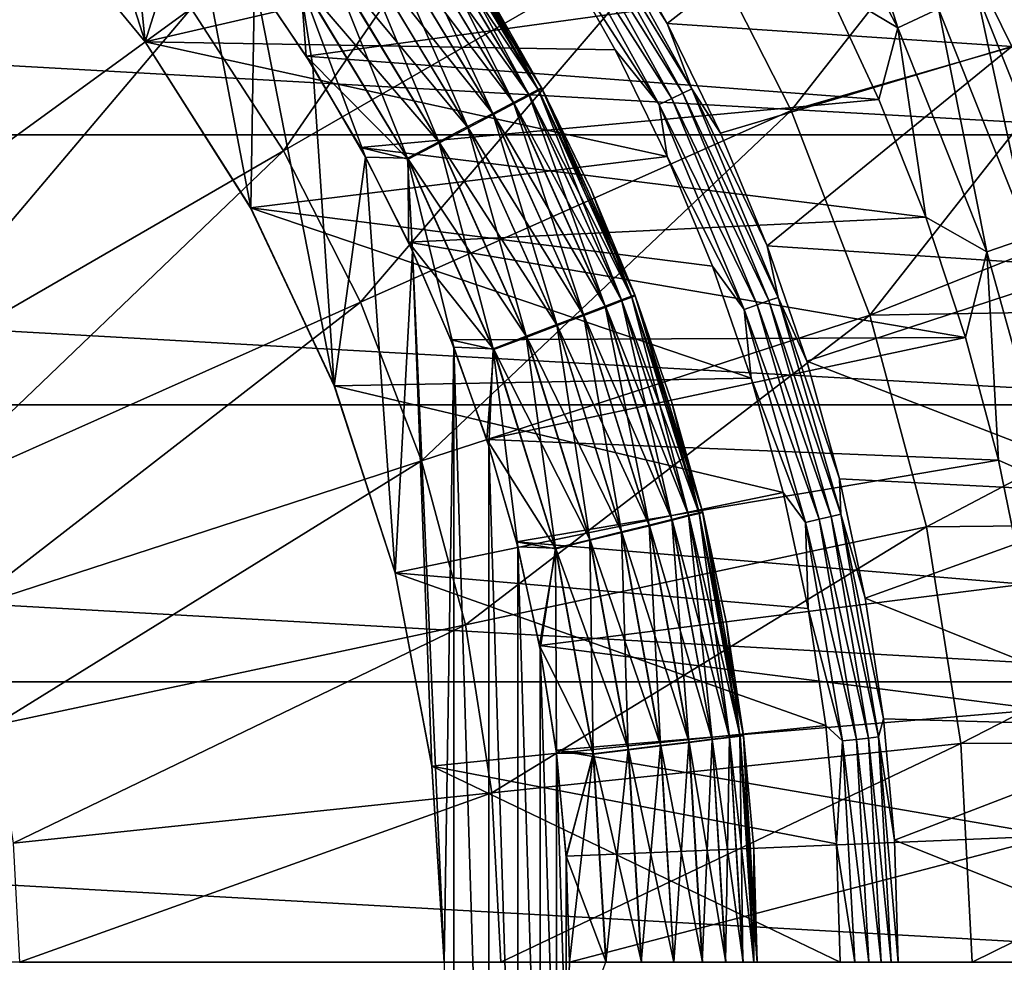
# Model space of a CAD drawing. Header units: metres. Extents: x -101 to 101, y -261 to 23.
# Tile 262 of 287: x 85.61 to 93.47, y 0 to 7.52. Entities that reach past the tile are written whole.
import ezdxf

# ---------------------------------------------------------------- set-up
doc = ezdxf.new("R2010")
doc.units = ezdxf.units.M
doc.layers.add('solid_505151_K2442K1000C34', color=7, linetype='CONTINUOUS')

msp = doc.modelspace()

# ---------------------------------------------------------------- linework, layer by layer
at = {"layer": 'solid_505151_K2442K1000C34'}
for points in [[(90.023605, 9.825474, 105.622948), (86.978127, 7.612805, 106.793419), (87.716484, 6.475839, 106.793419)], [(90.976563, 8.358047, 105.622948), (90.023605, 9.825474, 105.622948), (87.716484, 6.475839, 106.793419)], [(85.612389, 8.556534, 59.5), (86.612473, 7.347654, 59.5), (85.844254, 9.743459, 59.5)], [(86.612473, 7.347654, 59.5), (86.430237, 9.145507, 59.5), (85.844254, 9.743459, 59.5)], [(86.124969, 8.666365, 106.793419), (85.166367, 9.624972, 106.793419), (83.267632, 6.093606, 107.663673)], [(91.72081, 9.158059, -0.03452), (92.62175, 7.458714, -0.03452), (92.028687, 9.343299, -0.137706)], [(92.62175, 7.458714, -0.03452), (92.947845, 7.609582, -0.137706), (92.028687, 9.343299, -0.137706)], [(86.612473, 7.347654, 59.5), (86.978027, 8.512398, 59.5), (86.430237, 9.145507, 59.5)], [(92.044342, 7.804416), (92.62175, 7.458714, -0.03452), (91.72081, 9.158059, -0.03452)], [(92.705177, 8.994608, 66.448959), (90.779121, 7.494246, 59.914131), (90.300575, 8.342723, 59.914131)], [(92.705177, 8.994608, 66.448959), (93.532005, 7.309009, 66.448959), (90.779121, 7.494246, 59.914131)], [(93.98233, 7.765254, 68.260246), (93.532005, 7.309009, 66.448959), (92.705177, 8.994608, 66.448959)], [(93.358391, 8.818114, 104.738892), (90.976563, 8.358047, 105.622948), (91.770912, 6.799048, 105.622948)], [(94.246246, 7.512895, 104.637047), (93.358391, 8.818114, 104.738892), (91.770912, 6.799048, 105.622948)], [(94.06179, 8.042912, 104.610344), (93.358391, 8.818114, 104.738892), (94.246246, 7.512895, 104.637047)], [(57.622368, 6.605668, -4), (58.480629, 8.67768, -4), (95.377632, 6.605668, -4)], [(58.480629, 8.67768, -4), (94.519371, 8.67768, -4), (95.377632, 6.605668, -4)], [(86.124969, 8.666365, 106.793419), (83.267632, 6.093606, 107.663673), (83.867516, 5.352814, 107.663673)], [(86.978127, 7.612805, 106.793419), (86.124969, 8.666365, 106.793419), (83.867516, 5.352814, 107.663673)], [(85.612099, 8.556839, 59.599998), (86.612694, 7.347335, 59.599998), (85.612389, 8.556534, 59.5)], [(89.900673, 8.107005, 59.599998), (86.612694, 7.347335, 59.599998), (85.612099, 8.556839, 59.599998)], [(86.612694, 7.347335, 59.599998), (86.612473, 7.347654, 59.5), (85.612389, 8.556534, 59.5)], [(86.612473, 7.347654, 59.5), (87.454086, 6.021438, 59.5), (86.978027, 8.512398, 59.5)], [(87.454086, 6.021438, 59.5), (87.485512, 7.846558, 59.5), (86.978027, 8.512398, 59.5)], [(88.742676, 8.46766, 58.574287), (89.675392, 6.927731, 58.574287), (88.812973, 8.516277, 58.292625)], [(88.82132, 8.504794, 1.209098), (89.756622, 6.957613, 1.209098), (88.751251, 8.456429, 0.927336)], [(88.812973, 8.516277, 58.292625), (89.751038, 6.967507, 58.292625), (88.836662, 8.532686, 58)], [(89.675392, 6.927731, 58.574287), (89.751038, 6.967507, 58.292625), (88.812973, 8.516277, 58.292625)], [(88.82132, 8.504794, 1.209098), (88.844757, 8.520971, 1.5), (89.781837, 6.970847, 1.5)], [(88.82132, 8.504794, 1.209098), (89.781837, 6.970847, 1.5), (89.756622, 6.957613, 1.209098)], [(89.751038, 6.967507, 58.292625), (89.330086, 7.771031, 58), (88.836662, 8.532686, 58)], [(89.776543, 6.980932, 58), (89.781837, 6.970847, 1.5), (88.844757, 8.520971, 1.5)], [(89.330086, 7.771031, 58), (89.776543, 6.980932, 58), (88.844757, 8.520971, 1.5)], [(90.038872, 8.507036, 59.722267), (90.906227, 6.937673, 59.722267), (89.955566, 8.454691, 59.655628)], [(90.106514, 8.549537, 59.810238), (90.978203, 6.972333, 59.810238), (90.038872, 8.507036, 59.722267)], [(90.978203, 6.972333, 59.810238), (90.906227, 6.937673, 59.722267), (90.038872, 8.507036, 59.722267)], [(90.106514, 8.549537, 59.810238), (90.300575, 8.342723, 59.914131), (90.779121, 7.494246, 59.914131)], [(90.106514, 8.549537, 59.810238), (90.779121, 7.494246, 59.914131), (90.978203, 6.972333, 59.810238)], [(88.628502, 8.388689, 58.833836), (89.552513, 6.863122, 58.833836), (88.742676, 8.46766, 58.574287)], [(88.751251, 8.456429, 0.927336), (89.681236, 6.918047, 0.927336), (88.637253, 8.377739, 0.667624)], [(89.552513, 6.863122, 58.833836), (89.675392, 6.927731, 58.574287), (88.742676, 8.46766, 58.574287)], [(89.756622, 6.957613, 1.209098), (89.681236, 6.918047, 0.927336), (88.751251, 8.456429, 0.927336)], [(89.955566, 8.454691, 59.655628), (90.817581, 6.894984, 59.655628), (89.861298, 8.395458, 59.614094)], [(90.906227, 6.937673, 59.722267), (90.817581, 6.894984, 59.655628), (89.955566, 8.454691, 59.655628)], [(90.976563, 8.358047, 105.622948), (87.716484, 6.475839, 106.793419), (88.331947, 5.267922, 106.793419)], [(91.770912, 6.799048, 105.622948), (90.976563, 8.358047, 105.622948), (88.331947, 5.267922, 106.793419)], [(88.474831, 8.282407, 59.061275), (89.387146, 6.776168, 59.061275), (88.628502, 8.388689, 58.833836)], [(88.637253, 8.377739, 0.667624), (89.558578, 6.853672, 0.667624), (88.483704, 8.271752, 0.439965)], [(89.387146, 6.776168, 59.061275), (89.552513, 6.863122, 58.833836), (88.628502, 8.388689, 58.833836)], [(89.681236, 6.918047, 0.927336), (89.558578, 6.853672, 0.667624), (88.637253, 8.377739, 0.667624)], [(89.861298, 8.395458, 59.614094), (90.717278, 6.846679, 59.614094), (89.900673, 8.107005, 59.599998)], [(90.817581, 6.894984, 59.655628), (90.717278, 6.846679, 59.614094), (89.861298, 8.395458, 59.614094)], [(88.287598, 8.152905, 59.247852), (89.185638, 6.670217, 59.247852), (88.474831, 8.282407, 59.061275)], [(88.483704, 8.271752, 0.439965), (89.393379, 6.766966, 0.439965), (88.296524, 8.142552, 0.253123)], [(89.185638, 6.670217, 59.247852), (89.387146, 6.776168, 59.061275), (88.474831, 8.282407, 59.061275)], [(89.558578, 6.853672, 0.667624), (89.393379, 6.766966, 0.439965), (88.483704, 8.271752, 0.439965)], [(89.900673, 8.107005, 59.599998), (90.365883, 7.282784, 59.599998), (86.612694, 7.347335, 59.599998)], [(88.073997, 8.00517, 59.386379), (88.955772, 6.549349, 59.386379), (88.287598, 8.152905, 59.247852)], [(88.296524, 8.142552, 0.253123), (89.191986, 6.66127, 0.253123), (88.082916, 7.995112, 0.114293)], [(88.955772, 6.549349, 59.386379), (89.185638, 6.670217, 59.247852), (88.287598, 8.152905, 59.247852)], [(89.393379, 6.766966, 0.439965), (89.191986, 6.66127, 0.253123), (88.296524, 8.142552, 0.253123)], [(90.717278, 6.846679, 59.614094), (90.365883, 7.282784, 59.599998), (89.900673, 8.107005, 59.599998)], [(88.073997, 8.00517, 59.386379), (87.842262, 7.84489, 59.471519), (88.706383, 6.418218, 59.471519)], [(88.082916, 7.995112, 0.114293), (88.962173, 6.540652, 0.114293), (87.85112, 7.83511, 0.028822)], [(88.073997, 8.00517, 59.386379), (88.706383, 6.418218, 59.471519), (88.955772, 6.549349, 59.386379)], [(89.191986, 6.66127, 0.253123), (88.962173, 6.540652, 0.114293), (88.082916, 7.995112, 0.114293)], [(87.898392, 7.233708), (87.421692, 7.935146), (87.85112, 7.83511, 0.028822)], [(92.044342, 7.804416), (87.421692, 7.935146), (87.898392, 7.233708)], [(93.250816, 7.749752, -0.305955), (93.990517, 5.893241, -0.305955), (93.520073, 7.874326, -0.533388)], [(87.454086, 6.021438, 59.5), (88.122032, 4.601954, 59.5), (87.485512, 7.846558, 59.5)], [(88.122032, 4.601954, 59.5), (87.950745, 7.150551, 59.5), (87.485512, 7.846558, 59.5)], [(87.842262, 7.84489, 59.471519), (87.485512, 7.846558, 59.5), (87.950745, 7.150551, 59.5)], [(87.842262, 7.84489, 59.471519), (87.950745, 7.150551, 59.5), (88.371933, 6.427055, 59.5)], [(88.706383, 6.418218, 59.471519), (87.842262, 7.84489, 59.471519), (88.371933, 6.427055, 59.5)], [(87.898392, 7.233708), (87.85112, 7.83511, 0.028822), (88.712769, 6.409757, 0.028822)], [(88.962173, 6.540652, 0.114293), (88.712769, 6.409757, 0.028822), (87.85112, 7.83511, 0.028822)], [(92.044342, 7.804416), (87.898392, 7.233708), (92.471863, 6.887306)], [(92.044342, 7.804416), (92.471863, 6.887306), (92.62175, 7.458714, -0.03452)], [(89.751038, 6.967507, 58.292625), (89.776543, 6.980932, 58), (89.330086, 7.771031, 58)], [(92.947845, 7.609582, -0.137706), (93.674164, 5.78665, -0.137706), (93.250816, 7.749752, -0.305955)], [(93.674164, 5.78665, -0.137706), (93.990517, 5.893241, -0.305955), (93.250816, 7.749752, -0.305955)], [(86.978127, 7.612805, 106.793419), (83.867516, 5.352814, 107.663673), (84.386681, 4.553375, 107.663673)], [(87.716484, 6.475839, 106.793419), (86.978127, 7.612805, 106.793419), (84.386681, 4.553375, 107.663673)], [(92.62175, 7.458714, -0.03452), (93.333672, 5.671924, -0.03452), (92.947845, 7.609582, -0.137706)], [(93.333672, 5.671924, -0.03452), (93.674164, 5.78665, -0.137706), (92.947845, 7.609582, -0.137706)], [(93.532005, 7.309009, 66.448959), (91.205559, 6.618423, 59.914131), (90.779121, 7.494246, 59.914131)], [(90.978203, 6.972333, 59.810238), (90.779121, 7.494246, 59.914131), (91.205559, 6.618423, 59.914131)], [(94.246246, 7.512895, 104.637047), (91.770912, 6.799048, 105.622948), (92.397949, 5.165557, 105.622948)], [(95.219818, 6.285848, 104.435349), (94.246246, 7.512895, 104.637047), (92.397949, 5.165557, 105.622948)], [(92.471863, 6.887306), (92.845352, 5.946837), (92.62175, 7.458714, -0.03452)], [(92.845352, 5.946837), (93.333672, 5.671924, -0.03452), (92.62175, 7.458714, -0.03452)], [(87.453812, 6.021959, 59.599998), (87.454086, 6.021438, 59.5), (86.612473, 7.347654, 59.5)], [(86.612694, 7.347335, 59.599998), (87.453812, 6.021959, 59.599998), (86.612473, 7.347654, 59.5)], [(90.780487, 6.431897, 59.599998), (87.453812, 6.021959, 59.599998), (86.612694, 7.347335, 59.599998)], [(90.365883, 7.282784, 59.599998), (90.780487, 6.431897, 59.599998), (86.612694, 7.347335, 59.599998)], [(90.717278, 6.846679, 59.614094), (90.780487, 6.431897, 59.599998), (90.365883, 7.282784, 59.599998)], [(93.532005, 7.309009, 66.448959), (91.578339, 5.71845, 59.914131), (91.205559, 6.618423, 59.914131)], [(93.532005, 7.309009, 66.448959), (94.184059, 5.548409, 66.448959), (91.578339, 5.71845, 59.914131)], [(88.330116, 6.503721), (87.898392, 7.233708), (88.712769, 6.409757, 0.028822)], [(92.471863, 6.887306), (87.898392, 7.233708), (88.330116, 6.503721)], [(88.122032, 4.601954, 59.5), (88.371933, 6.427055, 59.5), (87.950745, 7.150551, 59.5)], [(89.552513, 6.863122, 58.833836), (90.285599, 5.237161, 58.833836), (89.675392, 6.927731, 58.574287)], [(89.675392, 6.927731, 58.574287), (90.415375, 5.286463, 58.574287), (89.751038, 6.967507, 58.292625)], [(90.285599, 5.237161, 58.833836), (90.415375, 5.286463, 58.574287), (89.675392, 6.927731, 58.574287)], [(89.756622, 6.957613, 1.209098), (90.498619, 5.308975, 1.209098), (89.681236, 6.918047, 0.927336)], [(89.751038, 6.967507, 58.292625), (90.495277, 5.316815, 58.292625), (89.776543, 6.980932, 58)], [(90.415375, 5.286463, 58.574287), (90.495277, 5.316815, 58.292625), (89.751038, 6.967507, 58.292625)], [(89.756622, 6.957613, 1.209098), (89.781837, 6.970847, 1.5), (90.525246, 5.319072, 1.5)], [(89.756622, 6.957613, 1.209098), (90.525246, 5.319072, 1.5), (90.498619, 5.308975, 1.209098)], [(89.776543, 6.980932, 58), (90.174408, 6.165279, 58), (89.781837, 6.970847, 1.5)], [(90.495277, 5.316815, 58.292625), (90.174408, 6.165279, 58), (89.776543, 6.980932, 58)], [(90.522209, 5.32706, 58), (90.525246, 5.319072, 1.5), (89.781837, 6.970847, 1.5)], [(90.174408, 6.165279, 58), (90.522209, 5.32706, 58), (89.781837, 6.970847, 1.5)], [(90.906227, 6.937673, 59.722267), (91.592415, 5.281065, 59.722267), (90.817581, 6.894984, 59.655628)], [(90.978203, 6.972333, 59.810238), (91.667816, 5.307449, 59.810238), (90.906227, 6.937673, 59.722267)], [(91.667816, 5.307449, 59.810238), (91.592415, 5.281065, 59.722267), (90.906227, 6.937673, 59.722267)], [(90.978203, 6.972333, 59.810238), (91.205559, 6.618423, 59.914131), (91.578339, 5.71845, 59.914131)], [(90.978203, 6.972333, 59.810238), (91.578339, 5.71845, 59.914131), (91.667816, 5.307449, 59.810238)], [(92.471863, 6.887306), (88.330116, 6.503721), (92.845352, 5.946837)], [(89.387146, 6.776168, 59.061275), (90.110939, 5.170807, 59.061275), (89.552513, 6.863122, 58.833836)], [(89.558578, 6.853672, 0.667624), (90.28949, 5.229663, 0.667624), (89.393379, 6.766966, 0.439965)], [(90.110939, 5.170807, 59.061275), (90.285599, 5.237161, 58.833836), (89.552513, 6.863122, 58.833836)], [(89.681236, 6.918047, 0.927336), (90.419006, 5.278784, 0.927336), (89.558578, 6.853672, 0.667624)], [(90.419006, 5.278784, 0.927336), (90.28949, 5.229663, 0.667624), (89.558578, 6.853672, 0.667624)], [(90.498619, 5.308975, 1.209098), (90.419006, 5.278784, 0.927336), (89.681236, 6.918047, 0.927336)], [(90.817581, 6.894984, 59.655628), (91.49955, 5.248569, 59.655628), (90.717278, 6.846679, 59.614094)], [(90.717278, 6.846679, 59.614094), (91.394463, 5.211799, 59.614094), (90.780487, 6.431897, 59.599998)], [(91.49955, 5.248569, 59.655628), (91.394463, 5.211799, 59.614094), (90.717278, 6.846679, 59.614094)], [(91.592415, 5.281065, 59.722267), (91.49955, 5.248569, 59.655628), (90.817581, 6.894984, 59.655628)], [(91.770912, 6.799048, 105.622948), (88.331947, 5.267922, 106.793419), (88.81778, 4.002289, 106.793419)], [(92.397949, 5.165557, 105.622948), (91.770912, 6.799048, 105.622948), (88.81778, 4.002289, 106.793419)], [(89.185638, 6.670217, 59.247852), (89.898117, 5.089957, 59.247852), (89.387146, 6.776168, 59.061275)], [(89.393379, 6.766966, 0.439965), (90.115036, 5.163503, 0.439965), (89.191986, 6.66127, 0.253123)], [(89.898117, 5.089957, 59.247852), (90.110939, 5.170807, 59.061275), (89.387146, 6.776168, 59.061275)], [(90.28949, 5.229663, 0.667624), (90.115036, 5.163503, 0.439965), (89.393379, 6.766966, 0.439965)], [(57.001465, 4.450506, -4), (57.622368, 6.605668, -4), (95.998535, 4.450506, -4)], [(57.622368, 6.605668, -4), (95.377632, 6.605668, -4), (95.998535, 4.450506, -4)], [(88.955772, 6.549349, 59.386379), (89.655342, 4.997724, 59.386379), (89.185638, 6.670217, 59.247852)], [(89.191986, 6.66127, 0.253123), (89.902374, 5.082851, 0.253123), (88.962173, 6.540652, 0.114293)], [(89.655342, 4.997724, 59.386379), (89.898117, 5.089957, 59.247852), (89.185638, 6.670217, 59.247852)], [(90.115036, 5.163503, 0.439965), (89.902374, 5.082851, 0.253123), (89.191986, 6.66127, 0.253123)], [(88.955772, 6.549349, 59.386379), (88.706383, 6.418218, 59.471519), (89.391945, 4.897659, 59.471519)], [(88.962173, 6.540652, 0.114293), (89.659698, 4.990815, 0.114293), (88.712769, 6.409757, 0.028822)], [(88.955772, 6.549349, 59.386379), (89.391945, 4.897659, 59.471519), (89.655342, 4.997724, 59.386379)], [(89.902374, 5.082851, 0.253123), (89.659698, 4.990815, 0.114293), (88.962173, 6.540652, 0.114293)], [(87.716484, 6.475839, 106.793419), (84.386681, 4.553375, 107.663673), (84.819427, 3.704049, 107.663673)], [(88.331947, 5.267922, 106.793419), (87.716484, 6.475839, 106.793419), (84.819427, 3.704049, 107.663673)], [(88.715141, 5.748066), (88.330116, 6.503721), (88.712769, 6.409757, 0.028822)], [(92.845352, 5.946837), (88.330116, 6.503721), (88.715141, 5.748066)], [(90.780487, 6.431897, 59.599998), (91.142967, 5.557453, 59.599998), (87.453812, 6.021959, 59.599998)], [(88.122032, 4.601954, 59.5), (88.607368, 3.108344, 59.5), (88.371933, 6.427055, 59.5)], [(88.607368, 3.108344, 59.5), (88.747467, 5.678846, 59.5), (88.371933, 6.427055, 59.5)], [(88.706383, 6.418218, 59.471519), (88.371933, 6.427055, 59.5), (88.747467, 5.678846, 59.5)], [(88.706383, 6.418218, 59.471519), (88.747467, 5.678846, 59.5), (89.075912, 4.908797, 59.5)], [(89.391945, 4.897659, 59.471519), (88.706383, 6.418218, 59.471519), (89.075912, 4.908797, 59.5)], [(88.715141, 5.748066), (88.712769, 6.409757, 0.028822), (89.396339, 4.890936, 0.028822)], [(89.659698, 4.990815, 0.114293), (89.396339, 4.890936, 0.028822), (88.712769, 6.409757, 0.028822)], [(91.394463, 5.211799, 59.614094), (91.142967, 5.557453, 59.599998), (90.780487, 6.431897, 59.599998)], [(96.185158, 5.230185, 104.16333), (95.219818, 6.285848, 104.435349), (92.397949, 5.165557, 105.622948)], [(90.495277, 5.316815, 58.292625), (90.522209, 5.32706, 58), (90.174408, 6.165279, 58)], [(87.453812, 6.021959, 59.599998), (88.122185, 4.601607, 59.599998), (87.454086, 6.021438, 59.5)], [(91.451973, 4.662644, 59.599998), (88.122185, 4.601607, 59.599998), (87.453812, 6.021959, 59.599998)], [(91.142967, 5.557453, 59.599998), (91.451973, 4.662644, 59.599998), (87.453812, 6.021959, 59.599998)], [(88.122185, 4.601607, 59.599998), (88.122032, 4.601954, 59.5), (87.454086, 6.021438, 59.5)], [(92.845352, 5.946837), (88.715141, 5.748066), (93.163513, 4.986258)], [(92.845352, 5.946837), (93.163513, 4.986258), (93.333672, 5.671924, -0.03452)], [(89.051964, 4.969725), (88.715141, 5.748066), (89.396339, 4.890936, 0.028822)], [(93.163513, 4.986258), (88.715141, 5.748066), (89.051964, 4.969725)], [(93.333672, 5.671924, -0.03452), (93.848236, 3.818635, -0.03452), (93.674164, 5.78665, -0.137706)], [(88.607368, 3.108344, 59.5), (88.90139, 1.566929, 59.5), (88.747467, 5.678846, 59.5)], [(89, 0, 59.5), (89.075912, 4.908797, 59.5), (88.747467, 5.678846, 59.5)], [(88.90139, 1.566929, 59.5), (89, 0, 59.5), (88.747467, 5.678846, 59.5)], [(94.184059, 5.548409, 66.448959), (91.896103, 4.79761, 59.914131), (91.578339, 5.71845, 59.914131)], [(91.667816, 5.307449, 59.810238), (91.578339, 5.71845, 59.914131), (91.896103, 4.79761, 59.914131)], [(93.163513, 4.986258), (93.42524, 4.008955), (93.333672, 5.671924, -0.03452)], [(93.42524, 4.008955), (93.848236, 3.818635, -0.03452), (93.333672, 5.671924, -0.03452)], [(91.394463, 5.211799, 59.614094), (91.451973, 4.662644, 59.599998), (91.142967, 5.557453, 59.599998)], [(94.184059, 5.548409, 66.448959), (94.654648, 3.730875, 66.448959), (91.896103, 4.79761, 59.914131)], [(90.285599, 5.237161, 58.833836), (90.817024, 3.53459, 58.833836), (90.415375, 5.286463, 58.574287)], [(90.419006, 5.278784, 0.927336), (90.953812, 3.562544, 0.927336), (90.28949, 5.229663, 0.667624)], [(90.415375, 5.286463, 58.574287), (90.951805, 3.567865, 58.574287), (90.495277, 5.316815, 58.292625)], [(90.817024, 3.53459, 58.833836), (90.951805, 3.567865, 58.574287), (90.415375, 5.286463, 58.574287)], [(90.498619, 5.308975, 1.209098), (91.036476, 3.58292, 1.209098), (90.419006, 5.278784, 0.927336)], [(91.036476, 3.58292, 1.209098), (90.953812, 3.562544, 0.927336), (90.419006, 5.278784, 0.927336)], [(90.495277, 5.316815, 58.292625), (91.034782, 3.588349, 58.292625), (90.522209, 5.32706, 58)], [(90.951805, 3.567865, 58.574287), (91.034782, 3.588349, 58.292625), (90.495277, 5.316815, 58.292625)], [(90.498619, 5.308975, 1.209098), (90.525246, 5.319072, 1.5), (91.064125, 3.589734, 1.5)], [(90.498619, 5.308975, 1.209098), (91.064125, 3.589734, 1.5), (91.036476, 3.58292, 1.209098)], [(90.522209, 5.32706, 58), (90.818695, 4.469342, 58), (90.525246, 5.319072, 1.5)], [(91.034782, 3.588349, 58.292625), (90.818695, 4.469342, 58), (90.522209, 5.32706, 58)], [(91.062767, 3.595264, 58), (91.064125, 3.589734, 1.5), (90.525246, 5.319072, 1.5)], [(90.818695, 4.469342, 58), (91.062767, 3.595264, 58), (90.525246, 5.319072, 1.5)], [(91.592415, 5.281065, 59.722267), (92.088806, 3.558044, 59.722267), (91.49955, 5.248569, 59.655628)], [(91.667816, 5.307449, 59.810238), (92.166695, 3.57582, 59.810238), (91.592415, 5.281065, 59.722267)], [(92.166695, 3.57582, 59.810238), (92.088806, 3.558044, 59.722267), (91.592415, 5.281065, 59.722267)], [(91.667816, 5.307449, 59.810238), (91.896103, 4.79761, 59.914131), (92.157684, 3.859266, 59.914131)], [(91.667816, 5.307449, 59.810238), (92.157684, 3.859266, 59.914131), (92.166695, 3.57582, 59.810238)], [(88.331947, 5.267922, 106.793419), (84.819427, 3.704049, 107.663673), (85.161034, 2.814141, 107.663673)], [(88.81778, 4.002289, 106.793419), (88.331947, 5.267922, 106.793419), (85.161034, 2.814141, 107.663673)], [(90.110939, 5.170807, 59.061275), (90.635635, 3.489808, 59.061275), (90.285599, 5.237161, 58.833836)], [(90.28949, 5.229663, 0.667624), (90.819313, 3.529393, 0.667624), (90.115036, 5.163503, 0.439965)], [(90.635635, 3.489808, 59.061275), (90.817024, 3.53459, 58.833836), (90.285599, 5.237161, 58.833836)], [(90.953812, 3.562544, 0.927336), (90.819313, 3.529393, 0.667624), (90.28949, 5.229663, 0.667624)], [(91.49955, 5.248569, 59.655628), (91.992889, 3.536151, 59.655628), (91.394463, 5.211799, 59.614094)], [(91.394463, 5.211799, 59.614094), (91.884346, 3.511377, 59.614094), (91.451973, 4.662644, 59.599998)], [(91.992889, 3.536151, 59.655628), (91.884346, 3.511377, 59.614094), (91.394463, 5.211799, 59.614094)], [(92.088806, 3.558044, 59.722267), (91.992889, 3.536151, 59.655628), (91.49955, 5.248569, 59.655628)], [(96.185158, 5.230185, 104.16333), (92.397949, 5.165557, 105.622948), (92.850807, 3.475471, 105.622948)], [(96.571365, 3.513706, 104.159546), (96.185158, 5.230185, 104.16333), (92.850807, 3.475471, 105.622948)], [(92.397949, 5.165557, 105.622948), (88.81778, 4.002289, 106.793419), (89.168655, 2.692805, 106.793419)], [(92.850807, 3.475471, 105.622948), (92.397949, 5.165557, 105.622948), (89.168655, 2.692805, 106.793419)], [(89.898117, 5.089957, 59.247852), (90.414612, 3.435242, 59.247852), (90.110939, 5.170807, 59.061275)], [(90.115036, 5.163503, 0.439965), (90.638161, 3.484744, 0.439965), (89.902374, 5.082851, 0.253123)], [(90.414612, 3.435242, 59.247852), (90.635635, 3.489808, 59.061275), (90.110939, 5.170807, 59.061275)], [(90.819313, 3.529393, 0.667624), (90.638161, 3.484744, 0.439965), (90.115036, 5.163503, 0.439965)], [(89.655342, 4.997724, 59.386379), (90.162468, 3.372993, 59.386379), (89.898117, 5.089957, 59.247852)], [(89.902374, 5.082851, 0.253123), (90.417328, 3.430314, 0.253123), (89.659698, 4.990815, 0.114293)], [(90.162468, 3.372993, 59.386379), (90.414612, 3.435242, 59.247852), (89.898117, 5.089957, 59.247852)], [(90.638161, 3.484744, 0.439965), (90.417328, 3.430314, 0.253123), (89.902374, 5.082851, 0.253123)], [(93.163513, 4.986258), (89.051964, 4.969725), (89.339249, 4.17177)], [(89.339249, 4.17177), (89.051964, 4.969725), (89.396339, 4.890936, 0.028822)], [(93.163513, 4.986258), (89.339249, 4.17177), (93.42524, 4.008955)], [(89.655342, 4.997724, 59.386379), (89.391945, 4.897659, 59.471519), (89.888924, 3.305458, 59.471519)], [(89.659698, 4.990815, 0.114293), (90.165321, 3.3682, 0.114293), (89.396339, 4.890936, 0.028822)], [(89.655342, 4.997724, 59.386379), (89.888924, 3.305458, 59.471519), (90.162468, 3.372993, 59.386379)], [(90.417328, 3.430314, 0.253123), (90.165321, 3.3682, 0.114293), (89.659698, 4.990815, 0.114293)], [(89, 0, 59.5), (89.075912, -4.908795, 59.5), (89.075912, 4.908797, 59.5)], [(89.355995, -4.11987, 59.5), (89.355988, 4.119872, 59.5), (89.075912, 4.908797, 59.5)], [(89.391945, 4.897659, 59.471519), (89.075912, 4.908797, 59.5), (89.355988, 4.119872, 59.5)], [(89.075912, -4.908795, 59.5), (89.355995, -4.11987, 59.5), (89.075912, 4.908797, 59.5)], [(89.339249, 4.17177), (89.396339, 4.890936, 0.028822), (89.891846, 3.300794, 0.028822)], [(89.391945, 4.897659, 59.471519), (89.355988, 4.119872, 59.5), (89.586632, 3.315099, 59.5)], [(89.888924, 3.305458, 59.471519), (89.391945, 4.897659, 59.471519), (89.586632, 3.315099, 59.5)], [(90.165321, 3.3682, 0.114293), (89.891846, 3.300794, 0.028822), (89.396339, 4.890936, 0.028822)], [(94.654648, 3.730875, 66.448959), (92.157684, 3.859266, 59.914131), (91.896103, 4.79761, 59.914131)], [(91.451973, 4.662644, 59.599998), (91.706367, 3.750745, 59.599998), (88.122185, 4.601607, 59.599998)], [(91.884346, 3.511377, 59.614094), (91.706367, 3.750745, 59.599998), (91.451973, 4.662644, 59.599998)], [(88.607277, 3.108675, 59.599998), (88.607368, 3.108344, 59.5), (88.122032, 4.601954, 59.5)], [(88.122185, 4.601607, 59.599998), (88.607277, 3.108675, 59.599998), (88.122032, 4.601954, 59.5)], [(91.706367, 3.750745, 59.599998), (88.607277, 3.108675, 59.599998), (88.122185, 4.601607, 59.599998)], [(56.625755, 2.239277, -4), (57.001465, 4.450506, -4), (96.374245, 2.239277, -4)], [(57.001465, 4.450506, -4), (95.998535, 4.450506, -4), (96.374245, 2.239277, -4)], [(91.034782, 3.588349, 58.292625), (91.062767, 3.595264, 58), (90.818695, 4.469342, 58)], [(89.575867, 3.357349), (89.339249, 4.17177), (89.891846, 3.300794, 0.028822)], [(93.42524, 4.008955), (89.339249, 4.17177), (89.575867, 3.357349)], [(89.586632, -3.315097, 59.5), (89.586632, 3.315099, 59.5), (89.355988, 4.119872, 59.5)], [(89.355995, -4.11987, 59.5), (89.586632, -3.315097, 59.5), (89.355988, 4.119872, 59.5)], [(88.81778, 4.002289, 106.793419), (85.161034, 2.814141, 107.663673), (85.407745, 1.8934, 107.663673)], [(89.168655, 2.692805, 106.793419), (88.81778, 4.002289, 106.793419), (85.407745, 1.8934, 107.663673)], [(93.42524, 4.008955), (89.575867, 3.357349), (93.62973, 3.017937)], [(93.42524, 4.008955), (93.62973, 3.017937), (93.848236, 3.818635, -0.03452)], [(94.654648, 3.730875, 66.448959), (92.362129, 2.906839, 59.914131), (92.157684, 3.859266, 59.914131)], [(92.166695, 3.57582, 59.810238), (92.157684, 3.859266, 59.914131), (92.362129, 2.906839, 59.914131)], [(91.706367, 3.750745, 59.599998), (91.905212, 2.825082, 59.599998), (88.607277, 3.108675, 59.599998)], [(91.884346, 3.511377, 59.614094), (91.905212, 2.825082, 59.599998), (91.706367, 3.750745, 59.599998)], [(94.654648, 3.730875, 66.448959), (94.93895, 1.875058, 66.448959), (92.362129, 2.906839, 59.914131)], [(90.817024, 3.53459, 58.833836), (91.139023, 1.780316, 58.833836), (90.951805, 3.567865, 58.574287)], [(90.953812, 3.562544, 0.927336), (91.277847, 1.794355, 0.927336), (90.819313, 3.529393, 0.667624)], [(90.951805, 3.567865, 58.574287), (91.27684, 1.797076, 58.574287), (91.034782, 3.588349, 58.292625)], [(91.139023, 1.780316, 58.833836), (91.27684, 1.797076, 58.574287), (90.951805, 3.567865, 58.574287)], [(91.036476, 3.58292, 1.209098), (91.362366, 1.804618, 1.209098), (90.953812, 3.562544, 0.927336)], [(91.362366, 1.804618, 1.209098), (91.277847, 1.794355, 0.927336), (90.953812, 3.562544, 0.927336)], [(91.034782, 3.588349, 58.292625), (91.361679, 1.807393, 58.292625), (91.062767, 3.595264, 58)], [(91.27684, 1.797076, 58.574287), (91.361679, 1.807393, 58.292625), (91.034782, 3.588349, 58.292625)], [(91.036476, 3.58292, 1.209098), (91.064125, 3.589734, 1.5), (91.390633, 1.80805, 1.5)], [(91.036476, 3.58292, 1.209098), (91.390633, 1.80805, 1.5), (91.362366, 1.804618, 1.209098)], [(91.062767, 3.595264, 58), (91.253525, 2.708027, 58), (91.064125, 3.589734, 1.5)], [(91.361679, 1.807393, 58.292625), (91.253525, 2.708027, 58), (91.062767, 3.595264, 58)], [(91.390289, 1.810877, 58), (91.390633, 1.80805, 1.5), (91.064125, 3.589734, 1.5)], [(91.253525, 2.708027, 58), (91.390289, 1.810877, 58), (91.064125, 3.589734, 1.5)], [(92.088806, 3.558044, 59.722267), (92.389168, 1.790279, 59.722267), (91.992889, 3.536151, 59.655628)], [(92.166695, 3.57582, 59.810238), (92.468544, 1.799223, 59.810238), (92.088806, 3.558044, 59.722267)], [(92.468544, 1.799223, 59.810238), (92.389168, 1.790279, 59.722267), (92.088806, 3.558044, 59.722267)], [(92.166695, 3.57582, 59.810238), (92.362129, 2.906839, 59.914131), (92.508705, 1.943805, 59.914131)], [(92.166695, 3.57582, 59.810238), (92.508705, 1.943805, 59.914131), (92.468544, 1.799223, 59.810238)], [(92.850807, 3.475471, 105.622948), (89.168655, 2.692805, 106.793419), (89.38073, 1.353819, 106.793419)], [(93.124519, 1.747308, 105.622948), (92.850807, 3.475471, 105.622948), (89.38073, 1.353819, 106.793419)], [(90.414612, 3.435242, 59.247852), (90.727554, 1.730276, 59.247852), (90.635635, 3.489808, 59.061275)], [(90.638161, 3.484744, 0.439965), (90.955116, 1.755169, 0.439965), (90.417328, 3.430314, 0.253123)], [(90.635635, 3.489808, 59.061275), (90.953552, 1.75776, 59.061275), (90.817024, 3.53459, 58.833836)], [(90.727554, 1.730276, 59.247852), (90.953552, 1.75776, 59.061275), (90.635635, 3.489808, 59.061275)], [(90.819313, 3.529393, 0.667624), (91.140327, 1.777658, 0.667624), (90.638161, 3.484744, 0.439965)], [(91.140327, 1.777658, 0.667624), (90.955116, 1.755169, 0.439965), (90.638161, 3.484744, 0.439965)], [(90.953552, 1.75776, 59.061275), (91.139023, 1.780316, 58.833836), (90.817024, 3.53459, 58.833836)], [(91.277847, 1.794355, 0.927336), (91.140327, 1.777658, 0.667624), (90.819313, 3.529393, 0.667624)], [(91.992889, 3.536151, 59.655628), (92.291397, 1.779263, 59.655628), (91.884346, 3.511377, 59.614094)], [(91.884346, 3.511377, 59.614094), (92.180763, 1.766798, 59.614094), (91.905212, 2.825082, 59.599998)], [(92.291397, 1.779263, 59.655628), (92.180763, 1.766798, 59.614094), (91.884346, 3.511377, 59.614094)], [(92.389168, 1.790279, 59.722267), (92.291397, 1.779263, 59.655628), (91.992889, 3.536151, 59.655628)], [(96.571365, 3.513706, 104.159546), (92.850807, 3.475471, 105.622948), (93.124519, 1.747308, 105.622948)], [(96.800148, 1.76347, 104.159546), (96.571365, 3.513706, 104.159546), (93.124519, 1.747308, 105.622948)], [(90.162468, 3.372993, 59.386379), (90.469749, 1.698922, 59.386379), (90.414612, 3.435242, 59.247852)], [(90.417328, 3.430314, 0.253123), (90.729332, 1.727754, 0.253123), (90.165321, 3.3682, 0.114293)], [(90.469749, 1.698922, 59.386379), (90.727554, 1.730276, 59.247852), (90.414612, 3.435242, 59.247852)], [(90.955116, 1.755169, 0.439965), (90.729332, 1.727754, 0.253123), (90.417328, 3.430314, 0.253123)], [(89.760872, 2.529677), (89.575867, 3.357349), (89.891846, 3.300794, 0.028822)], [(93.62973, 3.017937), (89.575867, 3.357349), (89.760872, 2.529677)], [(89.766953, -2.497562, 59.5), (89.766953, 2.497565, 59.5), (89.586632, 3.315099, 59.5)], [(89.888924, 3.305458, 59.471519), (89.586632, 3.315099, 59.5), (89.766953, 2.497565, 59.5)], [(89.586632, -3.315097, 59.5), (89.766953, -2.497562, 59.5), (89.586632, 3.315099, 59.5)], [(89.888924, 3.305458, 59.471519), (89.766953, 2.497565, 59.5), (89.896255, 1.670415, 59.5)], [(90.162468, 3.372993, 59.386379), (89.888924, 3.305458, 59.471519), (90.190048, 1.664905, 59.471519)], [(90.190048, 1.664905, 59.471519), (89.888924, 3.305458, 59.471519), (89.896255, 1.670415, 59.5)], [(90.165321, 3.3682, 0.114293), (90.47168, 1.696469, 0.114293), (89.891846, 3.300794, 0.028822)], [(90.162468, 3.372993, 59.386379), (90.190048, 1.664905, 59.471519), (90.469749, 1.698922, 59.386379)], [(90.729332, 1.727754, 0.253123), (90.47168, 1.696469, 0.114293), (90.165321, 3.3682, 0.114293)], [(89.760872, 2.529677), (89.891846, 3.300794, 0.028822), (90.19207, 1.662519, 0.028822)], [(90.47168, 1.696469, 0.114293), (90.19207, 1.662519, 0.028822), (89.891846, 3.300794, 0.028822)], [(88.607277, 3.108675, 59.599998), (88.901428, 1.566701, 59.599998), (88.607368, 3.108344, 59.5)], [(92.047768, 1.889074, 59.599998), (88.901428, 1.566701, 59.599998), (88.607277, 3.108675, 59.599998)], [(91.905212, 2.825082, 59.599998), (92.047768, 1.889074, 59.599998), (88.607277, 3.108675, 59.599998)], [(88.901428, 1.566701, 59.599998), (88.90139, 1.566929, 59.5), (88.607368, 3.108344, 59.5)], [(93.62973, 3.017937), (89.760872, 2.529677), (93.776268, 2.01649)], [(94.93895, 1.875058, 66.448959), (92.508705, 1.943805, 59.914131), (92.362129, 2.906839, 59.914131)], [(92.180763, 1.766798, 59.614094), (92.047768, 1.889074, 59.599998), (91.905212, 2.825082, 59.599998)], [(89.168655, 2.692805, 106.793419), (85.407745, 1.8934, 107.663673), (85.556862, 0.951915, 107.663673)], [(89.38073, 1.353819, 106.793419), (89.168655, 2.692805, 106.793419), (85.556862, 0.951915, 107.663673)], [(91.361679, 1.807393, 58.292625), (91.390289, 1.810877, 58), (91.253525, 2.708027, 58)], [(89.893547, 1.692019), (89.760872, 2.529677), (90.19207, 1.662519, 0.028822)], [(93.776268, 2.01649), (89.760872, 2.529677), (89.893547, 1.692019)], [(89.896255, -1.670412, 59.5), (89.896255, 1.670415, 59.5), (89.766953, 2.497565, 59.5)], [(89.766953, -2.497562, 59.5), (89.896255, -1.670412, 59.5), (89.766953, 2.497565, 59.5)], [(56.5, 0, -4), (56.625755, 2.239277, -4), (96.5, 0, -4)], [(56.625755, 2.239277, -4), (96.374245, 2.239277, -4), (96.5, 0, -4)], [(93.776268, 2.01649), (89.893547, 1.692019), (93.864258, 1.009006)], [(92.047768, 1.889074, 59.599998), (92.133514, 0.946082, 59.599998), (88.901428, 1.566701, 59.599998)], [(92.180763, 1.766798, 59.614094), (92.133514, 0.946082, 59.599998), (92.047768, 1.889074, 59.599998)], [(92.468544, 1.799223, 59.810238), (92.508705, 1.943805, 59.914131), (92.596863, 0.973678, 59.914131)], [(94.93895, 1.875058, 66.448959), (92.596863, 0.973678, 59.914131), (92.508705, 1.943805, 59.914131)], [(91.361679, 1.807393, 58.292625), (91.471184, -0.000002, 58.292625), (91.390289, 1.810877, 58)], [(91.390289, 1.810877, 58), (91.472549, 0.907099, 58), (91.390633, 1.80805, 1.5)], [(91.471184, -0.000002, 58.292625), (91.472549, 0.907099, 58), (91.390289, 1.810877, 58)], [(94.93895, 1.875058, 66.448959), (95.034042, 0, 66.448959), (92.596863, 0.973678, 59.914131)], [(93.124519, 1.747308, 105.622948), (89.38073, 1.353819, 106.793419), (89.451675, 0, 106.793419)], [(93.124519, 1.747308, 105.622948), (89.451675, 0, 106.793419), (93.216095, 0, 105.622948)], [(90.469749, 1.698922, 59.386379), (90.57267, -0.000002, 59.386379), (90.727554, 1.730276, 59.247852)], [(90.57267, -0.000002, 59.386379), (90.832382, -0.000001, 59.247852), (90.727554, 1.730276, 59.247852)], [(90.727554, 1.730276, 59.247852), (90.832382, -0.000001, 59.247852), (90.953552, 1.75776, 59.061275)], [(90.955116, 1.755169, 0.439965), (91.061287, 0, 0.439965), (90.729332, 1.727754, 0.253123)], [(90.832382, -0.000001, 59.247852), (91.060043, -0.000001, 59.061275), (90.953552, 1.75776, 59.061275)], [(90.953552, 1.75776, 59.061275), (91.060043, -0.000001, 59.061275), (91.139023, 1.780316, 58.833836)], [(91.140327, 1.777658, 0.667624), (91.247856, 0, 0.667624), (90.955116, 1.755169, 0.439965)], [(91.247856, 0, 0.667624), (91.061287, 0, 0.439965), (90.955116, 1.755169, 0.439965)], [(91.060043, -0.000001, 59.061275), (91.24688, -0.000001, 58.833836), (91.139023, 1.780316, 58.833836)], [(91.139023, 1.780316, 58.833836), (91.24688, -0.000001, 58.833836), (91.27684, 1.797076, 58.574287)], [(91.277847, 1.794355, 0.927336), (91.386383, 0, 0.927336), (91.140327, 1.777658, 0.667624)], [(91.386383, 0, 0.927336), (91.247856, 0, 0.667624), (91.140327, 1.777658, 0.667624)], [(91.24688, -0.000001, 58.833836), (91.385712, -0.000001, 58.574287), (91.27684, 1.797076, 58.574287)], [(91.27684, 1.797076, 58.574287), (91.385712, -0.000001, 58.574287), (91.361679, 1.807393, 58.292625)], [(91.362366, 1.804618, 1.209098), (91.471519, 0, 1.209098), (91.277847, 1.794355, 0.927336)], [(91.471519, 0, 1.209098), (91.386383, 0, 0.927336), (91.277847, 1.794355, 0.927336)], [(91.385712, -0.000001, 58.574287), (91.471184, -0.000002, 58.292625), (91.361679, 1.807393, 58.292625)], [(91.362366, 1.804618, 1.209098), (91.390633, 1.80805, 1.5), (91.5, 0, 1.5)], [(91.362366, 1.804618, 1.209098), (91.5, 0, 1.5), (91.471519, 0, 1.209098)], [(91.390633, 1.80805, 1.5), (91.5, 0, 58), (91.5, 0, 1.5)], [(91.472549, 0.907099, 58), (91.5, 0, 58), (91.390633, 1.80805, 1.5)], [(92.180763, 1.766798, 59.614094), (92.279984, 0, 59.614094), (92.133514, 0.946082, 59.599998)], [(92.291397, 1.779263, 59.655628), (92.391319, 0, 59.655628), (92.180763, 1.766798, 59.614094)], [(92.180763, 1.766798, 59.614094), (92.391319, 0, 59.655628), (92.279984, 0, 59.614094)], [(92.389168, 1.790279, 59.722267), (92.489708, 0, 59.722267), (92.291397, 1.779263, 59.655628)], [(92.291397, 1.779263, 59.655628), (92.489708, 0, 59.722267), (92.391319, 0, 59.655628)], [(92.468544, 1.799223, 59.810238), (92.569588, 0, 59.810238), (92.389168, 1.790279, 59.722267)], [(92.389168, 1.790279, 59.722267), (92.569588, 0, 59.810238), (92.489708, 0, 59.722267)], [(92.468544, 1.799223, 59.810238), (92.596863, 0.973678, 59.914131), (92.626282, 0, 59.914131)], [(92.468544, 1.799223, 59.810238), (92.626282, 0, 59.914131), (92.569588, 0, 59.810238)], [(96.800148, 1.76347, 104.159546), (93.124519, 1.747308, 105.622948), (93.216095, 0, 105.622948)], [(96.800148, 1.76347, 104.159546), (93.216095, 0, 105.622948), (96.876595, 0, 104.159546)], [(89.973358, 0.847684), (89.893547, 1.692019), (90.19207, 1.662519, 0.028822)], [(93.864258, 1.009006), (89.893547, 1.692019), (89.973358, 0.847684)], [(89.974037, -0.836827, 59.5), (89.974037, 0.836829, 59.5), (89.896255, 1.670415, 59.5)], [(90.190048, 1.664905, 59.471519), (89.896255, 1.670415, 59.5), (89.974037, 0.836829, 59.5)], [(89.896255, -1.670412, 59.5), (89.974037, -0.836827, 59.5), (89.896255, 1.670415, 59.5)], [(89.973358, 0.847684), (90.19207, 1.662519, 0.028822), (90.292633, 0, 0.028822)], [(90.190048, 1.664905, 59.471519), (89.974037, 0.836829, 59.5), (90, 0.000001, 59.5)], [(90.290909, -0.000002, 59.471519), (90.190048, 1.664905, 59.471519), (90, 0.000001, 59.5)], [(90.469749, 1.698922, 59.386379), (90.190048, 1.664905, 59.471519), (90.290909, -0.000002, 59.471519)], [(90.47168, 1.696469, 0.114293), (90.574295, 0, 0.114293), (90.19207, 1.662519, 0.028822)], [(90.574295, 0, 0.114293), (90.292633, 0, 0.028822), (90.19207, 1.662519, 0.028822)], [(90.469749, 1.698922, 59.386379), (90.290909, -0.000002, 59.471519), (90.57267, -0.000002, 59.386379)], [(90.729332, 1.727754, 0.253123), (90.833847, 0, 0.253123), (90.47168, 1.696469, 0.114293)], [(90.833847, 0, 0.253123), (90.574295, 0, 0.114293), (90.47168, 1.696469, 0.114293)], [(91.061287, 0, 0.439965), (90.833847, 0, 0.253123), (90.729332, 1.727754, 0.253123)], [(89, 0, 59.599998), (89, 0, 59.5), (88.90139, 1.566929, 59.5)], [(88.901428, 1.566701, 59.599998), (89, 0, 59.599998), (88.90139, 1.566929, 59.5)], [(92.162109, 0, 59.599998), (89, 0, 59.599998), (88.901428, 1.566701, 59.599998)], [(92.133514, 0.946082, 59.599998), (92.162109, 0, 59.599998), (88.901428, 1.566701, 59.599998)], [(89.38073, 1.353819, 106.793419), (85.556862, 0.951915, 107.663673), (85.60675, 0, 107.663673)], [(89.38073, 1.353819, 106.793419), (85.60675, 0, 107.663673), (89.451675, 0, 106.793419)], [(93.864258, 1.009006), (89.973358, 0.847684), (90, 0)], [(93.864258, 1.009006), (90, 0), (93.893547, 0)], [(92.279984, 0, 59.614094), (92.162109, 0, 59.599998), (92.133514, 0.946082, 59.599998)], [(92.596863, 0.973678, 59.914131), (95.034042, 0, 66.448959), (92.626282, 0, 59.914131)], [(91.471184, -0.000002, 58.292625), (91.5, 0, 58), (91.472549, 0.907099, 58)], [(89.973358, 0.847684), (90.292633, 0, 0.028822), (90, 0)], [(89.974037, -0.836827, 59.5), (90, 0.000001, 59.5), (89.974037, 0.836829, 59.5)], [(90.290909, -0.000002, 59.471519), (90, 0.000001, 59.5), (89.974037, -0.836827, 59.5)]]:
    msp.add_3dface(points, dxfattribs=at)

doc.saveas('drawing.dxf')
